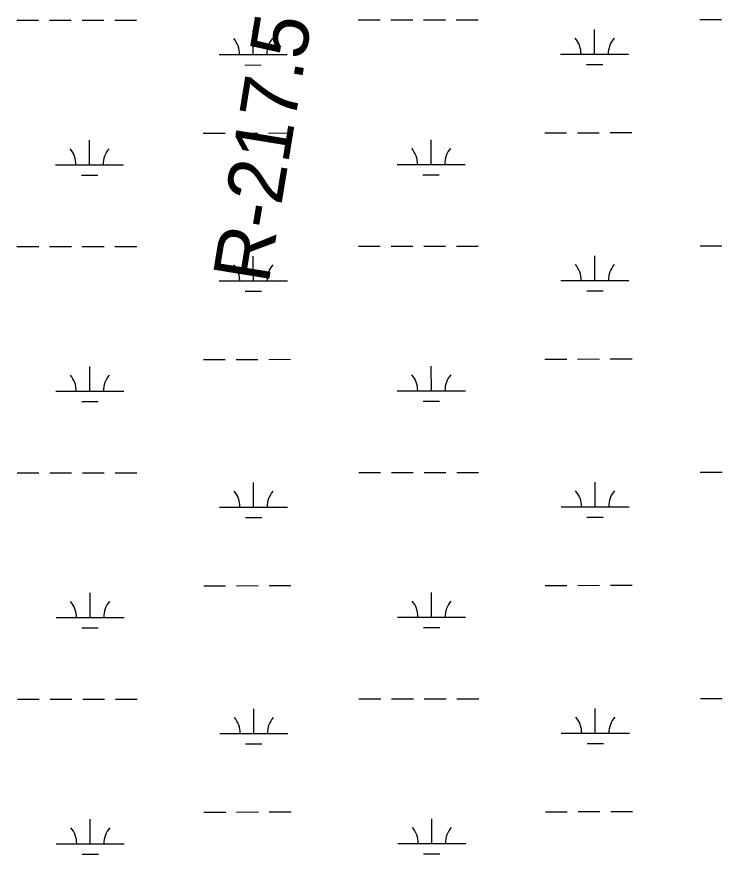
# Model space of a CAD drawing. Extents: x 3297753 to 3335611, y 652252 to 677623.
# Drawn here: x 3328963 to 3330000, y 667340 to 668571 of the extents above; entities that cross this region are included whole.
import ezdxf

# ---------------------------------------------------------------- set-up
doc = ezdxf.new("R2010")
doc.units = 0
doc.layers.add('V-RIVR-RANG-IDEN', color=7, linetype='Continuous')
doc.layers.add('V-WETL-SWMP', color=7, linetype='Continuous')

msp = doc.modelspace()

# ---------------------------------------------------------------- linework, layer by layer
at = {"layer": 'V-WETL-SWMP'}
for p, q in [((3328963.002625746, 668566.3924640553), (3328995.002608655, 668566.4250249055)), ((3329011.002600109, 668566.4413053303), (3329043.0025830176, 668566.4738661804)), ((3329059.0025744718, 668566.4901466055), (3329091.0025573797, 668566.5227074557)), ((3329107.002548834, 668566.5389878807), (3329139.002531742, 668566.5715487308)), ((3329464.9103576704, 668566.9031687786), (3329496.910340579, 668566.9357296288)), ((3329512.9103320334, 668566.9520100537), (3329544.9103149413, 668566.9845709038)), ((3329560.9103063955, 668567.0008513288), (3329592.910289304, 668567.033412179)), ((3329608.910280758, 668567.0496926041), (3329640.9102636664, 668567.0822534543)), ((3329966.818089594, 668567.4138735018), (3329998.8180725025, 668567.446434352)), ((3329310.370076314, 668516.0039003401), (3329310.3334419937, 668552.0038769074)), ((3329812.2778082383, 668516.5146050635), (3329812.241173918, 668552.5145816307)), ((3329762.277834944, 668516.4637287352), (3329862.277781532, 668516.5654813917)), ((3329260.3701030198, 668515.9530240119), (3329360.3700496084, 668516.0547766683)), ((3329298.3857856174, 668500.5607000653), (3329322.3857727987, 668500.5851207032)), ((3329800.2935175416, 668501.0714047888), (3329824.293504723, 668501.0958254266)), ((3329237.0795814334, 668400.4972808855), (3329269.079564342, 668400.5298417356)), ((3329285.0795557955, 668400.546122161), (3329317.079538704, 668400.5786830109)), ((3329333.079530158, 668400.5949634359), (3329365.0795130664, 668400.6275242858)), ((3329738.9873133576, 668401.0079856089), (3329770.9872962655, 668401.040546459)), ((3329786.9872877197, 668401.0568268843), (3329818.987270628, 668401.0893877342)), ((3329834.9872620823, 668401.1056681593), (3329866.98724499, 668401.1382290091)), ((3329070.062918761, 668353.8973190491), (3329070.026284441, 668389.8972956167)), ((3329571.970650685, 668354.4080237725), (3329571.934016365, 668390.40800034)), ((3329020.062945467, 668353.8464427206), (3329120.062892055, 668353.9481953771)), ((3329521.970677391, 668354.357147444), (3329621.9706239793, 668354.4589001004)), ((3329058.078628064, 668338.4541187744), (3329082.0786152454, 668338.4785394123)), ((3329559.9863599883, 668338.9648234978), (3329583.9863471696, 668338.9892441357)), ((3328963.341162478, 668233.7176805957), (3328995.341145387, 668233.7502414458)), ((3329011.341136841, 668233.7665218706), (3329043.341119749, 668233.7990827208)), ((3329059.341111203, 668233.8153631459), (3329091.3410941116, 668233.847923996)), ((3329107.3410855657, 668233.864204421), (3329139.341068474, 668233.8967652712)), ((3329465.2488944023, 668234.228385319), (3329497.2488773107, 668234.2609461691)), ((3329513.248868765, 668234.2772265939), (3329545.248851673, 668234.3097874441)), ((3329561.2488431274, 668234.3260678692), (3329593.2488260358, 668234.3586287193)), ((3329609.2488174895, 668234.3749091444), (3329641.248800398, 668234.4074699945)), ((3329967.1566263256, 668234.7390900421), (3329999.1566092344, 668234.7716508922)), ((3329310.708613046, 668183.3291168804), (3329310.6719787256, 668219.3290934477)), ((3329812.6163449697, 668183.8398216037), (3329812.57971065, 668219.8397981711)), ((3329260.7086397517, 668183.2782405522), (3329360.70858634, 668183.3799932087)), ((3329762.6163716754, 668183.7889452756), (3329862.616318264, 668183.890697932)), ((3329298.7243223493, 668167.8859166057), (3329322.72430953, 668167.9103372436)), ((3329800.632054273, 668168.3966213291), (3329824.6320414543, 668168.4210419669)), ((3329237.418118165, 668067.8224974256), (3329269.4181010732, 668067.8550582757)), ((3329285.4180925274, 668067.871338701), (3329317.418075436, 668067.9038995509)), ((3329333.41806689, 668067.920179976), (3329365.418049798, 668067.952740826)), ((3329739.325850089, 668068.3332021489), (3329771.3258329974, 668068.365762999)), ((3329787.3258244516, 668068.3820434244), (3329819.3258073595, 668068.4146042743)), ((3329835.3257988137, 668068.4308846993), (3329867.325781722, 668068.4634455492)), ((3329070.4014554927, 668021.2225355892), (3329070.364821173, 668057.2225121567)), ((3329572.3091874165, 668021.7332403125), (3329572.272553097, 668057.7332168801)), ((3329020.401482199, 668021.1716592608), (3329120.401428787, 668021.2734119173)), ((3329522.309214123, 668021.6823639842), (3329622.309160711, 668021.7841166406)), ((3329058.417164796, 668005.7793353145), (3329082.4171519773, 668005.8037559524)), ((3329560.32489672, 668006.2900400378), (3329584.324883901, 668006.3144606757)), ((3328963.67969921, 667901.0428971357), (3328995.6796821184, 667901.0754579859)), ((3329011.6796735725, 667901.0917384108), (3329043.679656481, 667901.1242992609)), ((3329059.679647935, 667901.1405796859), (3329091.6796308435, 667901.1731405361)), ((3329107.679622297, 667901.1894209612), (3329139.6796052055, 667901.2219818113)), ((3329465.5874311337, 667901.5536018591), (3329497.5874140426, 667901.5861627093)), ((3329513.5874054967, 667901.6024431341), (3329545.587388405, 667901.6350039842)), ((3329561.587379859, 667901.6512844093), (3329593.587362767, 667901.6838452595)), ((3329609.5873542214, 667901.7001256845), (3329641.5873371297, 667901.7326865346)), ((3329967.4951630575, 667902.0643065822), (3329999.4951459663, 667902.0968674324)), ((3329311.0471497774, 667850.6543334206), (3329311.010515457, 667886.6543099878)), ((3329812.9548817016, 667851.1650381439), (3329812.918247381, 667887.1650147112)), ((3329261.047176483, 667850.6034570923), (3329361.0471230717, 667850.7052097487)), ((3329762.9549084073, 667851.1141618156), (3329862.954854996, 667851.2159144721)), ((3329299.0628590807, 667835.2111331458), (3329323.062846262, 667835.2355537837)), ((3329800.970591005, 667835.7218378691), (3329824.970578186, 667835.746258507)), ((3329237.756654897, 667735.1477139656), (3329269.756637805, 667735.1802748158)), ((3329285.7566292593, 667735.1965552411), (3329317.756612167, 667735.229116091)), ((3329333.7566036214, 667735.245396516), (3329365.75658653, 667735.277957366)), ((3329739.664386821, 667735.658418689), (3329771.664369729, 667735.6909795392)), ((3329787.664361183, 667735.7072599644), (3329819.6643440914, 667735.7398208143)), ((3329835.6643355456, 667735.7561012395), (3329867.664318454, 667735.7886620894)), ((3329070.739992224, 667688.5477521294), (3329070.7033579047, 667724.5477286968)), ((3329572.6477241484, 667689.0584568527), (3329572.6110898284, 667725.0584334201)), ((3329020.7400189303, 667688.4968758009), (3329120.7399655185, 667688.5986284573)), ((3329522.6477508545, 667689.0075805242), (3329622.6476974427, 667689.1093331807)), ((3329058.7557015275, 667673.1045518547), (3329082.7556887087, 667673.1289724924)), ((3329560.6634334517, 667673.615256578), (3329584.663420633, 667673.6396772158)), ((3328964.0182359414, 667568.3681136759), (3328996.0182188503, 667568.400674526)), ((3329012.0182103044, 667568.4169549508), (3329044.018193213, 667568.4495158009)), ((3329060.0181846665, 667568.465796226), (3329092.018167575, 667568.4983570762)), ((3329108.018159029, 667568.5146375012), (3329140.0181419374, 667568.5471983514)), ((3329465.9259678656, 667568.8788183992), (3329497.9259507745, 667568.9113792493)), ((3329513.925942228, 667568.9276596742), (3329545.9259251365, 667568.9602205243)), ((3329561.9259165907, 667568.9765009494), (3329593.925899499, 667569.0090617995)), ((3329609.9258909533, 667569.0253422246), (3329641.925873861, 667569.0579030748)), ((3329967.833699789, 667569.3895231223), (3329999.8336826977, 667569.4220839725)), ((3329311.3856865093, 667517.9795499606), (3329311.349052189, 667553.9795265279)), ((3329813.293418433, 667518.490254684), (3329813.256784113, 667554.4902312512)), ((3329261.385713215, 667517.9286736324), (3329361.3856598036, 667518.0304262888)), ((3329763.293445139, 667518.4393783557), (3329863.2933917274, 667518.5411310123)), ((3329299.4013958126, 667502.536349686), (3329323.401382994, 667502.5607703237)), ((3329801.309127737, 667503.0470544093), (3329825.3091149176, 667503.0714750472)), ((3329238.0951916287, 667402.472930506), (3329270.0951745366, 667402.5054913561)), ((3329286.0951659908, 667402.5217717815), (3329318.095148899, 667402.5543326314)), ((3329334.0951403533, 667402.5706130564), (3329366.0951232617, 667402.6031739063)), ((3329740.0029235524, 667402.9836352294), (3329772.002906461, 667403.0161960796)), ((3329788.002897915, 667403.0324765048), (3329820.0028808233, 667403.0650373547)), ((3329836.0028722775, 667403.0813177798), (3329868.0028551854, 667403.1138786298)), ((3329071.078528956, 667355.8729686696), (3329071.041894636, 667391.8729452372)), ((3329572.9862608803, 667356.383673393), (3329572.9496265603, 667392.3836499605)), ((3329021.078555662, 667355.8220923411), (3329121.0785022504, 667355.9238449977)), ((3329522.9862875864, 667356.3327970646), (3329622.986234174, 667356.4345497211)), ((3329059.0942382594, 667340.4297683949), (3329083.0942254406, 667340.4541890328)), ((3329561.0019701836, 667340.9404731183), (3329585.001957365, 667340.9648937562))]:
    msp.add_line(p, q, dxfattribs=at)
for centre, radius, start, end in [((3329255.1266865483, 668516.4224920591), 35.24628790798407, 359.28648001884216, 40.83013835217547), ((3329365.6124997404, 668516.5349143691), 35.246287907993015, 139.28647683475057, 180.8301351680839), ((3329757.0344184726, 668516.9331967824), 35.24628790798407, 359.28648001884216, 40.83013835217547), ((3329867.5202316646, 668517.0456190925), 35.246287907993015, 139.28647683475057, 180.8301351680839), ((3329014.8195289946, 668354.315910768), 35.24628790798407, 359.28648001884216, 40.83013835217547), ((3329125.305342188, 668354.4283330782), 35.246287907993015, 139.28647683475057, 180.8301351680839), ((3329516.727260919, 668354.8266154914), 35.24628790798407, 359.28648001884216, 40.83013835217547), ((3329627.213074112, 668354.9390378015), 35.246287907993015, 139.28647683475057, 180.8301351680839), ((3329255.4652232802, 668183.7477085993), 35.24628790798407, 359.28648001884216, 40.83013835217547), ((3329365.9510364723, 668183.8601309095), 35.246287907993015, 139.28647683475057, 180.8301351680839), ((3329757.372955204, 668184.2584133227), 35.24628790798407, 359.28648001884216, 40.83013835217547), ((3329867.8587683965, 668184.3708356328), 35.246287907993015, 139.28647683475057, 180.8301351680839), ((3329015.1580657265, 668021.6411273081), 35.24628790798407, 359.28648001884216, 40.83013835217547), ((3329125.6438789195, 668021.7535496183), 35.246287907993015, 139.28647683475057, 180.8301351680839), ((3329517.0657976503, 668022.1518320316), 35.24628790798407, 359.28648001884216, 40.83013835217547), ((3329627.5516108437, 668022.2642543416), 35.246287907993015, 139.28647683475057, 180.8301351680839), ((3329255.8037600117, 667851.0729251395), 35.24628790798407, 359.28648001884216, 40.83013835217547), ((3329366.2895732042, 667851.1853474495), 35.246287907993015, 139.28647683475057, 180.8301351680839), ((3329757.711491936, 667851.5836298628), 35.24628790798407, 359.28648001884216, 40.83013835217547), ((3329868.197305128, 667851.6960521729), 35.246287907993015, 139.28647683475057, 180.8301351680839), ((3329015.496602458, 667688.9663438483), 35.24628790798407, 359.28648001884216, 40.83013835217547), ((3329125.9824156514, 667689.0787661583), 35.246287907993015, 139.28647683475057, 180.8301351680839), ((3329517.404334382, 667689.4770485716), 35.24628790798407, 359.28648001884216, 40.83013835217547), ((3329627.8901475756, 667689.5894708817), 35.246287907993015, 139.28647683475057, 180.8301351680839), ((3329256.1422967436, 667518.3981416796), 35.24628790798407, 359.28648001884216, 40.83013835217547), ((3329366.6281099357, 667518.5105639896), 35.246287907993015, 139.28647683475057, 180.8301351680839), ((3329758.0500286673, 667518.9088464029), 35.24628790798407, 359.28648001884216, 40.83013835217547), ((3329868.53584186, 667519.021268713), 35.246287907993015, 139.28647683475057, 180.8301351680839), ((3329015.83513919, 667356.2915603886), 35.24628790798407, 359.28648001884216, 40.83013835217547), ((3329126.3209523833, 667356.4039826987), 35.246287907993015, 139.28647683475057, 180.8301351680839), ((3329517.742871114, 667356.8022651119), 35.24628790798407, 359.28648001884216, 40.83013835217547), ((3329628.228684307, 667356.9146874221), 35.246287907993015, 139.28647683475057, 180.8301351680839)]:
    msp.add_arc(centre, radius, start, end, dxfattribs=at)

# ---------------------------------------------------------------- texts
at = {"layer": 'V-RIVR-RANG-IDEN'}
msp.add_text('R-217.5', height=82.99999800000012, rotation=80.71560755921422, dxfattribs=at).set_placement((3329332.782, 668177.399))

doc.saveas('drawing.dxf')
